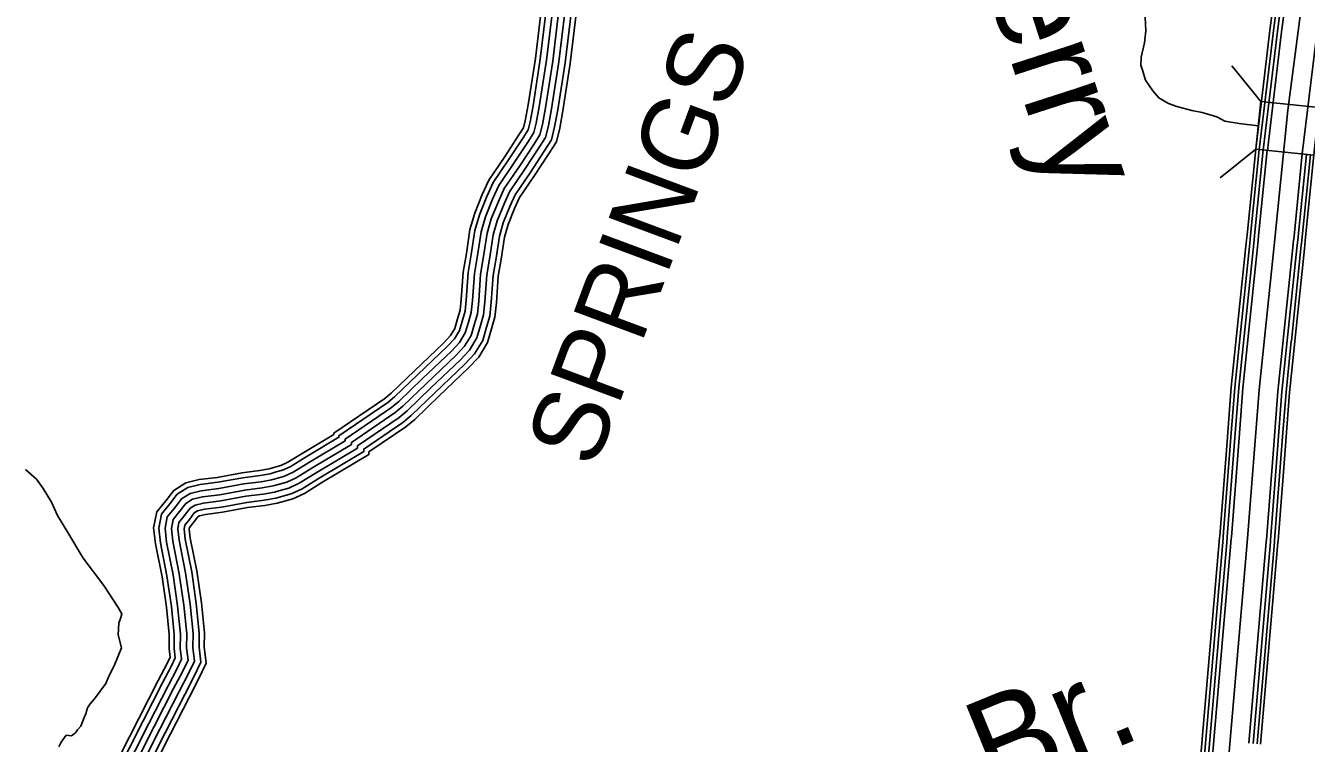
# Model space of a CAD drawing. Extents: x 1551132 to 1791609, y 378168 to 563823.
# Drawn here: x 1694726 to 1701069, y 465121 to 468673 of the extents above; entities that cross this region are included whole.
import ezdxf

# ---------------------------------------------------------------- set-up
doc = ezdxf.new("R2010")
doc.units = 0
for name, color, linetype in [('DESIGN - DRAINAGE - Bridges and Cross Drains Size Text', 7, 'Continuous'), ('DESIGN - ROW - Right-of-Way and Easement Labels', 7, 'Continuous'), ('DESIGN - TRANSPORTATION - Text', 7, 'Continuous'), ('SURVEY - CENTERLINE - Preliminary', 7, 'Continuous'), ('SURVEY - CONTOURS - Index with Text', 7, 'Continuous'), ('SURVEY - DRAINAGE - Storm Sewer', 7, 'Continuous')]:
    doc.layers.add(name, color=color, linetype=linetype)

msp = doc.modelspace()

# ---------------------------------------------------------------- linework, layer by layer
at = {"layer": 'DESIGN - TRANSPORTATION - Text'}
for points in [[(1700267.943, 468779.63), (1700274.809, 468647.368), (1700268.284, 468587.341), (1700251.676, 468517.398), (1700249.326, 468477.363), (1700259.076, 468447.221), (1700272.701, 468403.028), (1700308.267, 468350.61), (1700337.991, 468316.276), (1700385.773, 468287.775), (1700427.664, 468273.35), (1700501.529, 468252.616), (1700553.486, 468244.107), (1700625.326, 468221.382), (1700665.166, 468200.973), (1700737.098, 468188.264), (1700830.663, 468176.756)], [(1694889.851, 465103.115), (1694902.059, 465127.032), (1694926.367, 465160.85), (1694952.358, 465158.6), (1694972.491, 465172.425), (1694982.632, 465188.35), (1694998.798, 465206.226), (1695015.165, 465248.135), (1695023.323, 465266.077), (1695031.589, 465296.045), (1695045.764, 465315.937), (1695065.997, 465341.788), (1695122.679, 465417.356), (1695136.995, 465453.274), (1695163.453, 465505.092), (1695200.227, 465592.878), (1695184.777, 465657.121), (1695187.277, 465715.181), (1695197.519, 465743.123), (1695201.677, 465761.107), (1695183.944, 465793.324), (1695112.846, 465902.169), (1695009.957, 466037.356), (1694935.009, 466164.259), (1694883.71, 466248.878), (1694854.269, 466315.255), (1694812.812, 466381.756), (1694779.196, 466428.141), (1694725.589, 466476.725)]]:
    msp.add_lwpolyline(points, dxfattribs=at)
at = {"layer": 'SURVEY - CENTERLINE - Preliminary'}
for points in [[(1698983.172, 449194.818), (1699215.043, 451106.002), (1699553.978, 453833.64), (1699749.899, 455432.615), (1700063.134, 457886.037), (1700238.231, 459675.417), (1700321.071, 460780.438), (1700489.226, 462742.114), (1700648.965, 464635.739), (1700778.255, 466135.019), (1700835.087, 466870.955), (1700909.235, 467584.207), (1700976.926, 468254.925), (1701083.174, 469063.154), (1701154.356, 469485.24), (1701193.705, 469688.779), (1701241.437, 469893.192), (1701371.009, 470366.913), (1701681.611, 471506.268)], [(1700887.503, 468637.568), (1700946.152, 469083.713), (1700955.318, 469138.014)], [(1700904.853, 468635.284), (1700963.46, 469081.113), (1700972.568, 469135.106)], [(1700924.677, 468632.676), (1700983.243, 469078.146), (1700992.293, 469131.781)], [(1700944.793, 468630.034), (1701003.309, 469075.138), (1701012.292, 469128.406)], [(1700819.346, 468061.478), (1700887.386, 468636.684)], [(1700835.537, 468059.044), (1700904.736, 468634.401)], [(1700855.77, 468057.428), (1700924.561, 468631.793)], [(1700876.82, 468055.811), (1700944.677, 468629.151)], [(1701049.241, 468038.802), (1701117.614, 468606.417)], [(1700775.422, 467637.95), (1700818.271, 468062.561)], [(1700792.83, 467636.192), (1700835.679, 468060.744)], [(1700812.729, 467634.183), (1700855.57, 468058.653)], [(1700832.912, 467632.15), (1700875.736, 468056.519)], [(1701006.458, 467614.633), (1701049.216, 468038.277)], [(1701026.733, 467613.508), (1701069.39, 468036.169)], [(1701046.632, 467611.499), (1701089.281, 468034.077)], [(1701064.04, 467609.741), (1701106.856, 468033.977)], [(1700723.79, 467140.137), (1700771.43, 467598.332), (1700775.339, 467637.075)], [(1700741.198, 467138.329), (1700788.838, 467596.549), (1700792.747, 467635.317)], [(1700761.089, 467136.262), (1700808.73, 467594.507), (1700812.646, 467633.308)], [(1700781.263, 467134.162), (1700828.904, 467592.441), (1700832.829, 467631.275)], [(1700954.759, 467116.12), (1701002.425, 467574.657), (1701006.375, 467613.741)], [(1700975.034, 467114.928), (1701022.608, 467572.59), (1701026.649, 467612.608)], [(1700994.925, 467112.861), (1701042.499, 467570.548), (1701046.549, 467610.591)], [(1701012.333, 467111.053), (1701059.907, 467568.765), (1701063.957, 467608.833)], [(1700678.124, 466637.674), (1700697.107, 466883.455), (1700723.698, 467139.254)], [(1700695.573, 466636.324), (1700714.54, 466881.872), (1700741.106, 467137.445)], [(1700715.515, 466634.791), (1700734.456, 466880.072), (1700760.997, 467135.379)], [(1700735.739, 466633.224), (1700754.664, 466878.239), (1700781.172, 467133.279)], [(1700909.652, 466619.79), (1700928.393, 466862.505), (1700954.668, 467115.245)], [(1700929.943, 466619.14), (1700948.593, 466860.672), (1700974.942, 467114.045)], [(1700949.884, 466617.599), (1700968.517, 466858.872), (1700994.833, 467111.97)], [(1700967.334, 466616.257), (1700985.942, 466857.288), (1701012.241, 467110.161)], [(1700639.599, 466139.519), (1700640.183, 466146.32), (1700678.057, 466636.782)], [(1700657.032, 466138.011), (1700657.624, 466144.886), (1700695.507, 466635.432)], [(1700676.957, 466136.294), (1700677.557, 466143.261), (1700715.448, 466633.899)], [(1700697.165, 466134.544), (1700697.773, 466141.603), (1700735.672, 466632.332)], [(1700870.944, 466119.527), (1700871.627, 466127.377), (1700909.585, 466618.899)], [(1700891.244, 466118.777), (1700891.844, 466125.769), (1700929.868, 466618.249)], [(1700911.168, 466117.069), (1700911.776, 466124.144), (1700949.809, 466616.707)], [(1700928.609, 466115.569), (1700929.218, 466122.719), (1700967.259, 466615.365)], [(1700596.559, 465640.44), (1700639.516, 466138.603)], [(1700614, 465638.94), (1700656.957, 466137.103)], [(1700633.924, 465637.223), (1700676.882, 466135.386)], [(1700654.132, 465635.481), (1700697.09, 466133.644)], [(1700827.911, 465620.489), (1700870.869, 466118.652)], [(1700848.194, 465619.656), (1700891.152, 466117.819)], [(1700868.127, 465617.939), (1700911.085, 466116.102)], [(1700885.56, 465616.431), (1700928.518, 466114.594)], [(1700553.518, 465141.402), (1700596.484, 465639.565)], [(1700570.959, 465139.893), (1700613.925, 465638.056)], [(1700590.884, 465138.177), (1700633.849, 465636.34)], [(1700611.091, 465136.435), (1700654.057, 465634.598)], [(1700784.871, 465121.443), (1700827.836, 465619.606)], [(1700805.162, 465120.601), (1700848.119, 465618.764)], [(1700825.095, 465118.885), (1700868.052, 465617.048)], [(1700842.528, 465117.376), (1700885.485, 465615.539)], [(1700510.485, 464642.155), (1700510.943, 464647.547), (1700553.443, 465140.502)], [(1700527.918, 464640.68), (1700528.376, 464646.055), (1700570.884, 465139.002)], [(1700547.843, 464638.989), (1700548.301, 464644.355), (1700590.809, 465137.285)], [(1700568.059, 464637.272), (1700568.509, 464642.622), (1700611.016, 465135.543)]]:
    msp.add_lwpolyline(points, dxfattribs=at)
at = {"layer": 'SURVEY - CONTOURS - Index with Text'}
for points in [[(1695149.895, 464975.336), (1695285.633, 465243.944), (1695381.856, 465431.54), (1695426.155, 465515.976), (1695441.155, 465547.418), (1695436.172, 465588.194), (1695436.93, 465659.104), (1695423.164, 465794.7), (1695401.447, 465944.987), (1695369.015, 466108.574), (1695359.732, 466187.426), (1695374.882, 466266.062), (1695420.272, 466321.622), (1695459.263, 466372.515), (1695518.737, 466410.107), (1695585.335, 466425.983), (1695673.691, 466437.308), (1695797.805, 466459.9), (1695884.17, 466470.967), (1695931.194, 466479.143), (1695959.593, 466487.668), (1695989.626, 466495.668), (1696024.208, 466511.752), (1696102.898, 466560.503), (1696252.786, 466649.856), (1696252.853, 466656.564), (1696504.397, 466827.369), (1696537.005, 466854.253), (1696651.86, 466964.839), (1696795.507, 467101.643), (1696830.114, 467138.769), (1696852.022, 467174.895), (1696865.48, 467221.762), (1696877.905, 467264.43), (1696883.58, 467317.19), (1696893.213, 467453.802), (1696908.721, 467545.104), (1696926.671, 467663.824), (1696950.279, 467745.509), (1696987.478, 467836.845), (1697019.91, 467908.93), (1697100.917, 468027.792), (1697169.29, 468131.995), (1697191.673, 468167.021), (1697200.223, 468202.371), (1697214.473, 468280.798), (1697250.522, 468509.921), (1697294.271, 468876.047)], [(1695172.202, 464964.686), (1695307.658, 465232.727), (1695403.797, 465420.157), (1695448.263, 465504.909), (1695466.554, 465543.276), (1695460.904, 465589.561), (1695461.663, 465660.221), (1695447.705, 465797.716), (1695425.814, 465949.162), (1695393.448, 466112.433), (1695384.723, 466186.51), (1695397.973, 466255.253), (1695439.655, 466306.28), (1695476.196, 466353.973), (1695528.47, 466387.015), (1695589.785, 466401.632), (1695677.475, 466412.874), (1695801.588, 466435.466), (1695887.861, 466446.525), (1695936.885, 466455.042), (1695966.326, 466463.884), (1695998.084, 466472.343), (1696035.966, 466489.968), (1696115.739, 466539.378), (1696277.352, 466635.73), (1696277.436, 466643.372), (1696519.23, 466807.568), (1696553.462, 466835.786), (1696668.952, 466946.989), (1696813.09, 467084.251), (1696849.931, 467123.777), (1696874.863, 467164.894), (1696889.221, 467214.896), (1696902.246, 467259.622), (1696908.204, 467314.998), (1696917.779, 467450.86), (1696933.129, 467541.179), (1696950.87, 467658.524), (1696973.661, 467737.393), (1697010.202, 467827.103), (1697041.552, 467896.805), (1697121.458, 468014.05), (1697190.031, 468118.561), (1697214.731, 468157.187), (1697224.414, 468197.255), (1697238.839, 468276.665), (1697275.013, 468506.529), (1697318.812, 468873.114)], [(1695200.185, 464951.328), (1695335.282, 465218.66), (1695431.313, 465405.881), (1695475.987, 465491.025), (1695498.42, 465538.076), (1695491.929, 465591.286), (1695492.679, 465661.63), (1695478.479, 465801.5), (1695456.38, 465954.395), (1695424.097, 466117.266), (1695416.072, 466185.368), (1695426.93, 466241.703), (1695463.963, 466287.046), (1695497.437, 466330.73), (1695540.669, 466358.056), (1695595.36, 466371.098), (1695682.224, 466382.223), (1695806.338, 466404.816), (1695892.486, 466415.858), (1695944.018, 466424.816), (1695974.776, 466434.058), (1696008.683, 466443.083), (1696050.724, 466462.634), (1696131.839, 466512.885), (1696308.16, 466618.005), (1696308.251, 466626.83), (1696537.838, 466782.726), (1696574.104, 466812.627), (1696690.393, 466924.596), (1696835.131, 467062.433), (1696874.78, 467104.968), (1696903.521, 467152.361), (1696918.996, 467206.279), (1696932.779, 467253.58), (1696939.087, 467312.248), (1696948.595, 467447.16), (1696963.737, 467536.271), (1696981.211, 467651.874), (1697002.986, 467727.209), (1697038.702, 467814.895), (1697068.709, 467881.605), (1697147.232, 467996.816), (1697216.056, 468101.702), (1697243.639, 468144.862), (1697254.755, 468190.838), (1697269.405, 468271.49), (1697305.721, 468502.279), (1697349.586, 468869.431)], [(1695228.168, 464937.969), (1695362.906, 465204.593), (1695458.829, 465391.606), (1695503.712, 465477.15), (1695530.286, 465532.876), (1695522.944, 465593.003), (1695523.694, 465663.03), (1695509.253, 465805.283), (1695486.945, 465959.629), (1695454.738, 466122.1), (1695447.422, 466184.218), (1695455.888, 466228.153), (1695488.279, 466267.804), (1695518.678, 466307.48), (1695552.877, 466329.097), (1695600.943, 466340.556), (1695686.974, 466351.581), (1695811.088, 466374.173), (1695897.111, 466385.199), (1695951.16, 466394.59), (1695983.226, 466404.224), (1696019.292, 466413.824), (1696065.474, 466435.308), (1696147.939, 466486.393), (1696338.967, 466600.279), (1696339.076, 466610.288), (1696556.446, 466757.892), (1696594.745, 466789.468), (1696711.834, 466902.204), (1696857.18, 467040.624), (1696899.629, 467086.167), (1696932.17, 467139.827), (1696948.778, 467197.67), (1696963.303, 467247.538), (1696969.97, 467309.498), (1696979.411, 467443.468), (1696994.344, 467531.354), (1697011.56, 467645.224), (1697032.31, 467717.034), (1697067.201, 467802.686), (1697095.859, 467866.396), (1697172.998, 467979.582), (1697242.072, 468084.852), (1697272.555, 468132.536), (1697285.096, 468184.421), (1697299.971, 468266.306), (1697336.437, 468498.029), (1697380.369, 468865.747)], [(1695228.168, 464937.969), (1695362.906, 465204.593), (1695458.829, 465391.606), (1695503.712, 465477.15), (1695530.286, 465532.876), (1695522.944, 465593.003), (1695523.694, 465663.03), (1695509.253, 465805.283), (1695486.945, 465959.629), (1695454.738, 466122.1), (1695447.422, 466184.218), (1695455.888, 466228.153), (1695488.279, 466267.804), (1695518.678, 466307.48), (1695552.877, 466329.097), (1695600.943, 466340.556), (1695686.974, 466351.581), (1695811.088, 466374.173), (1695897.111, 466385.199), (1695951.16, 466394.59), (1695983.226, 466404.224), (1696019.292, 466413.824), (1696065.474, 466435.308), (1696147.939, 466486.393), (1696338.967, 466600.279), (1696339.076, 466610.288), (1696556.446, 466757.892), (1696594.745, 466789.468), (1696711.834, 466902.204), (1696857.18, 467040.624), (1696899.629, 467086.167), (1696932.17, 467139.827), (1696948.778, 467197.67), (1696963.303, 467247.538), (1696969.97, 467309.498), (1696979.411, 467443.468), (1696994.344, 467531.354), (1697011.56, 467645.224), (1697032.31, 467717.034), (1697067.201, 467802.686), (1697095.859, 467866.396), (1697172.998, 467979.582), (1697242.072, 468084.852), (1697272.555, 468132.536), (1697285.096, 468184.421), (1697299.971, 468266.306), (1697336.437, 468498.029), (1697380.369, 468865.747)], [(1695256.15, 464924.61), (1695390.531, 465190.526), (1695486.345, 465377.33), (1695531.436, 465463.274), (1695562.152, 465527.676), (1695553.96, 465594.719), (1695554.71, 465664.43), (1695540.028, 465809.067), (1695517.511, 465964.862), (1695485.379, 466126.933), (1695478.771, 466183.068), (1695484.846, 466214.602), (1695512.595, 466248.561), (1695539.919, 466284.229), (1695565.085, 466300.138), (1695606.526, 466310.013), (1695691.724, 466320.938), (1695815.838, 466343.531), (1695901.736, 466354.539), (1695958.301, 466364.365), (1695991.675, 466374.39), (1696029.9, 466384.565), (1696080.223, 466407.983), (1696164.038, 466459.901), (1696369.775, 466582.554), (1696369.9, 466593.746), (1696575.054, 466733.058), (1696615.386, 466766.309), (1696733.275, 466879.812), (1696879.23, 467018.815), (1696924.479, 467067.367), (1696960.82, 467127.293), (1696978.561, 467189.062), (1696993.827, 467241.496), (1697000.852, 467306.748), (1697010.227, 467439.777), (1697024.952, 467526.437), (1697041.91, 467638.573), (1697061.634, 467706.858), (1697095.7, 467790.477), (1697123.008, 467851.187), (1697198.765, 467962.349), (1697268.088, 468068.001), (1697301.471, 468120.211), (1697315.437, 468178.004), (1697330.537, 468261.123), (1697367.152, 468493.779), (1697411.152, 468862.064)], [(1695284.133, 464911.252), (1695418.155, 465176.459), (1695513.861, 465363.055), (1695559.16, 465449.391), (1695594.018, 465522.476), (1695584.985, 465596.445), (1695585.726, 465665.838), (1695570.802, 465812.85), (1695548.077, 465970.096), (1695516.028, 466131.767), (1695510.12, 466181.926), (1695513.803, 466201.052), (1695536.903, 466229.328), (1695561.161, 466260.987), (1695577.285, 466271.179), (1695612.101, 466279.479), (1695696.474, 466290.288), (1695820.588, 466312.88), (1695906.361, 466323.872), (1695965.434, 466334.139), (1696000.125, 466344.564), (1696040.499, 466355.306), (1696094.981, 466380.649), (1696180.138, 466433.408), (1696400.583, 466564.828), (1696400.716, 466577.204), (1696593.661, 466708.216), (1696636.027, 466743.15), (1696754.716, 466857.42), (1696901.271, 466996.998), (1696949.328, 467048.558), (1696989.477, 467114.76), (1697008.335, 467180.445), (1697024.36, 467235.455), (1697031.735, 467303.998), (1697041.043, 467436.076), (1697055.559, 467521.529), (1697072.251, 467631.923), (1697090.959, 467696.675), (1697124.2, 467778.269), (1697150.166, 467835.987), (1697224.539, 467945.115), (1697294.112, 468051.143), (1697330.378, 468107.886), (1697345.778, 468171.587), (1697361.103, 468255.948), (1697397.86, 468489.529), (1697441.926, 468858.38)], [(1695307.349, 464900.176), (1695441.071, 465164.792), (1695536.694, 465351.213), (1695582.16, 465437.882), (1695620.45, 465518.168), (1695610.717, 465597.87), (1695611.459, 465667.005), (1695596.335, 465815.992), (1695573.427, 465974.446), (1695541.444, 466135.784), (1695536.128, 466180.976), (1695537.828, 466189.81), (1695557.069, 466213.369), (1695578.777, 466241.695), (1695587.41, 466247.153), (1695616.734, 466254.145), (1695700.416, 466264.87), (1695824.529, 466287.463), (1695910.202, 466298.438), (1695971.359, 466309.063), (1696007.133, 466319.814), (1696049.299, 466331.039), (1696107.214, 466357.981), (1696193.496, 466411.433), (1696426.14, 466550.128), (1696426.29, 466563.478), (1696609.094, 466687.615), (1696653.152, 466723.933), (1696772.499, 466838.844), (1696919.562, 466978.906), (1696969.944, 467032.958), (1697013.243, 467104.359), (1697033.043, 467173.303), (1697049.684, 467230.446), (1697057.351, 467301.723), (1697066.609, 467433.01), (1697080.95, 467517.445), (1697097.425, 467626.406), (1697115.291, 467688.233), (1697147.841, 467768.135), (1697172.69, 467823.37), (1697245.913, 467930.814), (1697315.695, 468037.167), (1697354.361, 468097.66), (1697370.944, 468166.262), (1697386.46, 468251.648), (1697423.334, 468486.004), (1697467.459, 468855.33)]]:
    msp.add_lwpolyline(points, dxfattribs=at)
at = {"layer": 'SURVEY - DRAINAGE - Storm Sewer'}
for p, q in [((1700843.421, 468297.576), (1700700.491, 468474.08)), ((1700818.704, 468062.519), (1700642.2, 467919.582))]:
    msp.add_line(p, q, dxfattribs=at)
msp.add_lwpolyline([(1700818.704, 468062.519), (1701106.481, 468032.26), (1701131.197, 468267.308), (1700843.421, 468297.576)], close=True, dxfattribs=at)

# ---------------------------------------------------------------- texts
at = {"layer": 'DESIGN - DRAINAGE - Bridges and Cross Drains Size Text'}
for s, height, rotation, p in [('Derryberry', 475.01, 287.8945889, (1698902.27, 470674.003)), ('Br.', 474.9924, 22.2309194, (1699516.292, 464848.21))]:
    msp.add_text(s, height=height, rotation=rotation, dxfattribs=at).set_placement(p)
at = {"layer": 'DESIGN - ROW - Right-of-Way and Easement Labels'}
msp.add_text('SPRINGS', height=370.0075, rotation=69.6126306, dxfattribs=at).set_placement((1697544.248, 466472.999))

doc.saveas('drawing.dxf')
